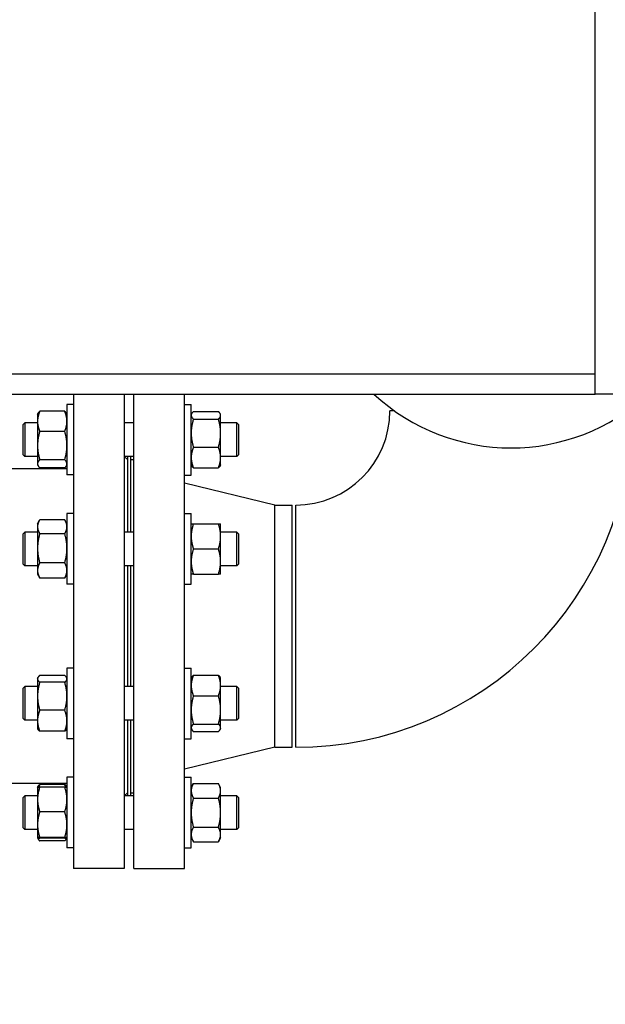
# Model space of a CAD drawing. Header units: inches. Extents: x 24 to 1128, y -69 to 748.
# Tile 288 of 656: x 381 to 392, y 577 to 595. Entities that reach past the tile are written whole.
import ezdxf

# ---------------------------------------------------------------- set-up
doc = ezdxf.new("R2010")
doc.units = ezdxf.units.IN
doc.header["$LTSCALE"] = 32
doc.header["$MEASUREMENT"] = 0
doc.layers.add('Dimension (ANSI)', color=7, linetype='Continuous', lineweight=25)
doc.layers.add('Visible (ANSI)', color=7, linetype='Continuous', lineweight=30)
doc.styles.add('Note Text (ANSI)', font='tahoma.ttf')
doc.dimstyles.new('SB Fraction-16 (ANSI)', dxfattribs={"dimscale": 32, "dimtxt": 0.125, "dimasz": 0.098425, "dimexe": 0.125, "dimexo": 0.0625, "dimgap": 0.031496, "dimtad": 0, "dimtih": 1, "dimtoh": 1, "dimdec": 4, "dimrnd": 1e-08, "dimzin": 0, "dimdsep": 46, "dimlunit": 5, "dimtxsty": 'Note Text (ANSI)', "dimcen": 0.09, "dimdle": 0.393701, "dimclrd": 256, "dimclre": 256, "dimclrt": 256, "dimadec": 0, "dimazin": 3, "dimtfac": 0.96, "dimtofl": 0, "dimtmove": 0, "dimatfit": 3, "dimfxl": 1, "dimfrac": 2, "dimtolj": 1, "dimtzin": 12, "dimlwd": -1, "dimlwe": -1, "dimarcsym": 0})

# ---------------------------------------------------------------- blocks, each defined once
blk = doc.blocks.new('*D18')
at = {"layer": 'Defpoints', "color": 0, "transparency": 16777216}
for p in [(480.281, 692.669), (328.474, 544.669), (480.281, 544.669)]:
    blk.add_point(p, dxfattribs=at)
at = {"layer": 'Dimension (ANSI)', "transparency": 16777216}
for p, q in [((478.281, 692.669), (324.474, 692.669)), ((328.474, 689.519), (328.474, 626.768)), ((328.474, 547.818), (328.474, 620.569)), ((478.281, 544.669), (324.474, 544.669))]:
    blk.add_line(p, q, dxfattribs=at)
for points in [[(327.949, 689.519), (328.999, 689.519), (328.474, 692.669)], [(327.949, 547.818), (328.999, 547.818), (328.474, 544.669)]]:
    blk.add_solid(points, dxfattribs=at)
at = {"layer": 'Dimension (ANSI)', "transparency": 16777216, "insert": (324.372, 625.76), "char_height": 4, "attachment_point": 1, "style": 'Note Text (ANSI)'}
blk.add_mtext('\\A1;148', dxfattribs=at)

msp = doc.modelspace()

# ---------------------------------------------------------------- linework, layer by layer
at = {"layer": 'Visible (ANSI)'}
for p, q in [((391.46813, 588.04353), (391.46813, 605.41853)), ((377.96813, 588.41853), (391.46813, 588.41853)), ((377.96813, 588.04353), (391.46813, 588.04353)), ((381.78063, 588.04353), (381.78063, 579.23103)), ((382.72063, 588.04353), (382.72063, 579.23103)), ((382.90313, 579.23103), (382.90313, 588.04353)), ((383.84313, 579.23103), (383.84313, 588.04353)), ((393.95157, 588.04353), (391.46813, 588.04353)), ((381.65863, 587.85228), (381.65863, 586.53978)), ((381.78063, 587.85228), (381.65863, 587.85228)), ((383.84313, 587.85183), (383.96513, 587.85183)), ((383.96513, 586.53933), (383.96513, 587.85183)), ((381.11163, 587.66478), (381.12327, 587.68494)), ((381.11163, 587.66478), (381.11163, 587.5361)), ((381.61677, 587.72236), (381.1535, 587.72236)), ((381.65863, 587.66478), (381.647, 587.68494)), ((383.96513, 587.66433), (383.97468, 587.68086)), ((384.007, 587.7184), (384.47027, 587.7184)), ((384.007, 587.57831), (384.47027, 587.57831)), ((384.51213, 587.66433), (384.50259, 587.68086)), ((384.51213, 587.64836), (384.51213, 587.66433)), ((384.51213, 587.3169), (384.51213, 587.64836)), ((387.74076, 587.73103), (387.65563, 587.73103)), ((380.84313, 587.47678), (380.87443, 587.50808)), ((380.84313, 586.91438), (380.84313, 587.47678)), ((380.87443, 587.50808), (380.87443, 586.88308)), ((381.11163, 587.50808), (380.87443, 587.50808)), ((381.11163, 587.5361), (381.11163, 587.08668)), ((382.90313, 587.50808), (382.72063, 587.50808)), ((384.81183, 587.50808), (384.51213, 587.50808)), ((384.81183, 586.88308), (384.81183, 587.50808)), ((384.84313, 587.47678), (384.81183, 587.50808)), ((384.84313, 587.47678), (384.84313, 586.91438)), ((381.61677, 587.34984), (381.1535, 587.34984)), ((384.51213, 586.86412), (384.51213, 587.3169)), ((381.11163, 587.08668), (381.11163, 586.74661)), ((384.007, 587.05549), (384.47027, 587.05549)), ((380.84313, 586.91438), (380.87443, 586.88308)), ((381.11163, 586.88308), (380.87443, 586.88308)), ((382.90313, 586.88308), (382.72063, 586.88308)), ((382.78063, 586.82603), (382.72358, 586.88308)), ((382.78063, 586.88308), (382.78063, 585.47859)), ((382.84313, 585.47859), (382.84313, 586.88308)), ((384.81183, 586.88308), (384.51213, 586.88308)), ((384.51213, 586.72683), (384.51213, 586.86412)), ((384.84313, 586.91438), (384.81183, 586.88308)), ((381.11163, 586.74661), (381.11163, 586.72728)), ((381.11163, 586.72728), (381.12327, 586.70712)), ((381.61677, 586.82351), (381.1535, 586.82351)), ((381.61677, 586.6697), (381.1535, 586.6697)), ((381.65863, 586.72728), (381.647, 586.70712)), ((382.84313, 586.82603), (382.90313, 586.82603)), ((383.96513, 586.72683), (383.97468, 586.71029)), ((384.007, 586.67276), (384.47027, 586.67276)), ((384.51213, 586.72683), (384.50259, 586.71029)), ((381.65863, 586.65503), (376.44063, 586.65503)), ((381.78063, 586.53978), (381.65863, 586.53978)), ((383.84313, 586.53933), (383.96513, 586.53933)), ((385.51647, 585.98103), (383.84313, 586.38603)), ((385.51647, 581.48103), (385.51647, 585.98103)), ((385.51647, 585.98103), (385.84313, 585.98103)), ((385.84313, 581.48103), (385.84313, 585.98103)), ((385.90563, 581.48103), (385.90563, 585.98103)), ((381.65863, 585.82271), (381.65863, 584.51021)), ((381.78063, 585.82271), (381.65863, 585.82271)), ((383.84313, 585.82234), (383.96513, 585.82234)), ((383.96513, 584.50984), (383.96513, 585.82234)), ((381.11163, 585.63521), (381.14892, 585.6998)), ((381.11163, 585.63521), (381.11163, 585.57844)), ((381.11163, 585.57844), (381.11163, 585.17881)), ((381.61677, 585.70753), (381.1535, 585.70753)), ((381.65863, 585.63521), (381.62134, 585.6998)), ((384.007, 585.63484), (384.47027, 585.63484)), ((384.51213, 585.40047), (384.51213, 585.63484)), ((380.84313, 585.44729), (380.87443, 585.47859)), ((380.84313, 584.88489), (380.84313, 585.44729)), ((380.87443, 585.47859), (380.87443, 584.85359)), ((381.11163, 585.47859), (380.87443, 585.47859)), ((381.61677, 585.44934), (381.1535, 585.44934)), ((382.90313, 585.47859), (382.72063, 585.47859)), ((384.81183, 585.47859), (384.51213, 585.47859)), ((384.51213, 584.93172), (384.51213, 585.40047)), ((384.81183, 584.85359), (384.81183, 585.47859)), ((384.84313, 585.44729), (384.81183, 585.47859)), ((384.84313, 585.44729), (384.84313, 584.88489)), ((381.11163, 585.17881), (381.11163, 584.76682)), ((384.007, 585.16609), (384.47027, 585.16609)), ((380.84313, 584.88489), (380.87443, 584.85359)), ((381.11163, 584.85359), (380.87443, 584.85359)), ((381.61677, 584.90827), (381.1535, 584.90827)), ((382.90313, 584.85359), (382.72063, 584.85359)), ((382.78063, 584.85359), (382.78063, 582.60847)), ((382.84313, 582.60847), (382.84313, 584.85359)), ((384.51213, 584.69734), (384.51213, 584.93172)), ((384.81183, 584.85359), (384.51213, 584.85359)), ((384.84313, 584.88489), (384.81183, 584.85359)), ((381.11163, 584.76682), (381.11163, 584.69771)), ((381.11163, 584.69771), (381.14892, 584.63312)), ((381.65863, 584.69771), (381.62134, 584.63312)), ((384.007, 584.69734), (384.47027, 584.69734)), ((381.61677, 584.62538), (381.1535, 584.62538)), ((381.78063, 584.51021), (381.65863, 584.51021)), ((383.84313, 584.50984), (383.96513, 584.50984)), ((381.61677, 582.81498), (381.1535, 582.81498)), ((381.65863, 582.95228), (381.65863, 581.63978)), ((381.78063, 582.95228), (381.65863, 582.95228)), ((383.84313, 582.95222), (383.96513, 582.95222)), ((383.96513, 581.63972), (383.96513, 582.95222)), ((384.007, 582.81879), (384.47027, 582.81879)), ((381.11163, 582.76478), (381.11931, 582.77808)), ((381.11163, 582.76478), (381.11163, 582.75185)), ((381.11163, 582.75185), (381.11163, 582.42924)), ((381.61677, 582.68871), (381.1535, 582.68871)), ((381.65863, 582.76478), (381.65095, 582.77808)), ((383.96513, 582.76472), (383.97468, 582.78125)), ((384.51213, 582.76472), (384.50259, 582.78125)), ((384.51213, 582.62742), (384.51213, 582.76472)), ((380.84313, 582.57717), (380.87443, 582.60847)), ((380.84313, 582.01477), (380.84313, 582.57717)), ((380.87443, 582.60847), (380.87443, 581.98347)), ((381.11163, 582.60847), (380.87443, 582.60847)), ((382.90313, 582.60847), (382.72063, 582.60847)), ((384.51213, 582.17465), (384.51213, 582.62742)), ((384.81183, 582.60847), (384.51213, 582.60847)), ((384.81183, 581.98347), (384.81183, 582.60847)), ((384.84313, 582.57717), (384.81183, 582.60847)), ((384.84313, 582.57717), (384.84313, 582.01477)), ((381.11163, 582.42924), (381.11163, 581.97342)), ((384.007, 582.43606), (384.47027, 582.43606)), ((381.61677, 582.16976), (381.1535, 582.16976)), ((384.51213, 581.84319), (384.51213, 582.17465)), ((380.84313, 582.01477), (380.87443, 581.98347)), ((381.11163, 581.98347), (380.87443, 581.98347)), ((381.11163, 581.97342), (381.11163, 581.82728)), ((382.90313, 581.98347), (382.72063, 581.98347)), ((382.78063, 581.98347), (382.78063, 580.57898)), ((382.84313, 580.57898), (382.84313, 581.98347)), ((384.007, 581.91323), (384.47027, 581.91323)), ((384.81183, 581.98347), (384.51213, 581.98347)), ((384.84313, 582.01477), (384.81183, 581.98347)), ((381.11163, 581.82728), (381.11931, 581.81398)), ((381.61677, 581.77708), (381.1535, 581.77708)), ((381.65863, 581.82728), (381.65095, 581.81398)), ((383.96513, 581.82722), (383.97468, 581.81068)), ((384.007, 581.77314), (384.47027, 581.77314)), ((384.51213, 581.82722), (384.50259, 581.81068)), ((384.51213, 581.82722), (384.51213, 581.84319)), ((381.78063, 581.63978), (381.65863, 581.63978)), ((383.84313, 581.63972), (383.96513, 581.63972)), ((385.51647, 581.48103), (383.84313, 581.07603)), ((385.51647, 581.48103), (385.84313, 581.48103)), ((381.65863, 580.80703), (380.03063, 580.80703)), ((381.65863, 580.92246), (381.65863, 579.60996)), ((381.78063, 580.92246), (381.65863, 580.92246)), ((383.84313, 580.92273), (383.96513, 580.92273)), ((383.96513, 579.61023), (383.96513, 580.92273)), ((383.96513, 580.73523), (384.007, 580.80775)), ((384.007, 580.80775), (384.47027, 580.80775)), ((384.51213, 580.73523), (384.47027, 580.80775)), ((381.11163, 580.73496), (381.11173, 580.73512)), ((381.11163, 580.73496), (381.11163, 580.5112)), ((381.11202, 580.73546), (381.12327, 580.75494)), ((381.61677, 580.79236), (381.1535, 580.79236)), ((381.61677, 580.74192), (381.1535, 580.74192)), ((381.65824, 580.73546), (381.647, 580.75494)), ((381.65863, 580.73496), (381.65854, 580.73512)), ((382.78063, 580.63603), (382.72358, 580.57898)), ((382.84313, 580.63603), (382.90313, 580.63603)), ((384.51213, 580.67243), (384.51213, 580.73523)), ((384.51213, 580.26648), (384.51213, 580.67243)), ((380.84313, 580.54768), (380.87443, 580.57898)), ((380.84313, 579.98528), (380.84313, 580.54768)), ((380.87443, 580.57898), (380.87443, 579.95398)), ((381.11163, 580.57898), (380.87443, 580.57898)), ((381.11163, 580.5112), (381.11163, 580.04261)), ((382.90313, 580.57898), (382.72063, 580.57898)), ((384.007, 580.53711), (384.47027, 580.53711)), ((384.81183, 580.57898), (384.51213, 580.57898)), ((384.81183, 579.95398), (384.81183, 580.57898)), ((384.84313, 580.54768), (384.81183, 580.57898)), ((384.84313, 580.54768), (384.84313, 579.98528)), ((381.61677, 580.28047), (381.1535, 580.28047)), ((384.51213, 579.86053), (384.51213, 580.26648)), ((380.84313, 579.98528), (380.87443, 579.95398)), ((381.11163, 579.95398), (380.87443, 579.95398)), ((381.11163, 580.04261), (381.11163, 579.79762)), ((382.90313, 579.95398), (382.72063, 579.95398)), ((384.007, 579.99585), (384.47027, 579.99585)), ((384.81183, 579.95398), (384.51213, 579.95398)), ((384.84313, 579.98528), (384.81183, 579.95398)), ((381.11163, 579.79762), (381.11163, 579.79746)), ((381.11163, 579.79746), (381.11173, 579.79729)), ((381.11163, 579.79746), (381.11163, 579.79728)), ((381.11163, 579.79728), (381.12327, 579.77712)), ((381.61677, 579.80475), (381.1535, 579.80475)), ((381.61677, 579.79049), (381.1535, 579.79049)), ((381.61677, 579.7397), (381.1535, 579.7397)), ((381.65863, 579.79728), (381.647, 579.77712)), ((381.65863, 579.79746), (381.65854, 579.79729)), ((383.96513, 579.79773), (384.007, 579.72522)), ((384.007, 579.72522), (384.47027, 579.72522)), ((384.51213, 579.79773), (384.47027, 579.72522)), ((384.51213, 579.79773), (384.51213, 579.86053)), ((381.78063, 579.60996), (381.65863, 579.60996)), ((383.84313, 579.61023), (383.96513, 579.61023)), ((382.72063, 579.23103), (381.78063, 579.23103)), ((382.90313, 579.23103), (383.84313, 579.23103))]:
    msp.add_line(p, q, dxfattribs=at)
for centre, radius, start, end in [((389.90563, 590.79303), 3.75, 227.155336, 312.844664), ((385.90563, 587.73103), 6.25, 270, 0), ((385.90563, 587.73103), 1.75, 270, 0)]:
    msp.add_arc(centre, radius, start, end, dxfattribs=at)
for points, weights in [([(381.1535, 587.72236), (381.11163, 587.62255), (381.11163, 587.5361)], [1, 1.0379548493, 1]), ([(381.12327, 587.68494), (381.13352, 587.7027), (381.1535, 587.72236)], [1.01889881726, 1.01775604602, 1]), ([(381.65863, 587.5361), (381.65863, 587.62255), (381.61677, 587.72236)], [1, 1.0379548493, 1]), ([(381.61677, 587.72236), (381.63674, 587.7027), (381.647, 587.68494)], [1, 1.01775604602, 1.01889881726]), ([(384.007, 587.7184), (383.96513, 587.68086), (383.96513, 587.64836)], [1, 1.0379548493, 1]), ([(383.96513, 587.64836), (383.96513, 587.61585), (384.007, 587.57831)], [1, 1.0379548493, 1]), ([(384.007, 587.57831), (383.96513, 587.43822), (383.96513, 587.3169)], [1, 1.0379548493, 1]), ([(384.51213, 587.64836), (384.51213, 587.68086), (384.47027, 587.7184)], [1, 1.0379548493, 1]), ([(384.47027, 587.57831), (384.51213, 587.61585), (384.51213, 587.64836)], [1, 1.0379548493, 1]), ([(384.51213, 587.3169), (384.51213, 587.43822), (384.47027, 587.57831)], [1, 1.0379548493, 1]), ([(381.11163, 587.5361), (381.11163, 587.44966), (381.1535, 587.34984)], [1, 1.0379548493, 1]), ([(381.61677, 587.34984), (381.65863, 587.44966), (381.65863, 587.5361)], [1, 1.0379548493, 1]), ([(381.1535, 587.34984), (381.11163, 587.20881), (381.11163, 587.08668)], [1, 1.0379548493, 1]), ([(381.65863, 587.08668), (381.65863, 587.20881), (381.61677, 587.34984)], [1, 1.0379548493, 1]), ([(383.96513, 587.3169), (383.96513, 587.19558), (384.007, 587.05549)], [1, 1.0379548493, 1]), ([(384.47027, 587.05549), (384.51213, 587.19558), (384.51213, 587.3169)], [1, 1.0379548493, 1]), ([(381.11163, 587.08668), (381.11163, 586.96454), (381.1535, 586.82351)], [1, 1.0379548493, 1]), ([(381.61677, 586.82351), (381.65863, 586.96454), (381.65863, 587.08668)], [1, 1.0379548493, 1]), ([(384.007, 587.05549), (383.96513, 586.95294), (383.96513, 586.86412)], [1, 1.0379548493, 1]), ([(384.51213, 586.86412), (384.51213, 586.95294), (384.47027, 587.05549)], [1, 1.0379548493, 1]), ([(383.96513, 586.86412), (383.96513, 586.77531), (384.007, 586.67276)], [1, 1.0379548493, 1]), ([(384.47027, 586.67276), (384.51213, 586.77531), (384.51213, 586.86412)], [1, 1.0379548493, 1]), ([(381.1535, 586.82351), (381.11163, 586.7823), (381.11163, 586.74661)], [1, 1.0379548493, 1]), ([(381.11163, 586.74661), (381.11163, 586.71091), (381.1535, 586.6697)], [1, 1.0379548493, 1]), ([(381.65863, 586.74661), (381.65863, 586.7823), (381.61677, 586.82351)], [1, 1.0379548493, 1]), ([(381.61677, 586.6697), (381.65863, 586.71091), (381.65863, 586.74661)], [1, 1.0379548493, 1]), ([(384.007, 586.67276), (383.98492, 586.69255), (383.97468, 586.71029)], [1, 1.01965956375, 1.01895290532]), ([(384.50259, 586.71029), (384.49234, 586.69255), (384.47027, 586.67276)], [1.01895290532, 1.01965956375, 1]), ([(381.1535, 585.70753), (381.11163, 585.63835), (381.11163, 585.57844)], [1, 1.0379548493, 1]), ([(381.11163, 585.57844), (381.11163, 585.51853), (381.1535, 585.44934)], [1, 1.0379548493, 1]), ([(381.65863, 585.57844), (381.65863, 585.63835), (381.61677, 585.70753)], [1, 1.0379548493, 1]), ([(381.61677, 585.44934), (381.65863, 585.51853), (381.65863, 585.57844)], [1, 1.0379548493, 1]), ([(383.96513, 585.63484), (383.96513, 585.63484), (384.007, 585.63484)], [1, 1.0379548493, 1]), ([(384.007, 585.63484), (383.96513, 585.50924), (383.96513, 585.40047)], [1, 1.0379548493, 1]), ([(384.47027, 585.63484), (384.51213, 585.63484), (384.51213, 585.63484)], [1, 1.0379548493, 1]), ([(384.51213, 585.40047), (384.51213, 585.50924), (384.47027, 585.63484)], [1, 1.0379548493, 1]), ([(381.1535, 585.44934), (381.11163, 585.30436), (381.11163, 585.17881)], [1, 1.0379548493, 1]), ([(381.65863, 585.17881), (381.65863, 585.30436), (381.61677, 585.44934)], [1, 1.0379548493, 1]), ([(383.96513, 585.40047), (383.96513, 585.29169), (384.007, 585.16609)], [1, 1.0379548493, 1]), ([(384.47027, 585.16609), (384.51213, 585.29169), (384.51213, 585.40047)], [1, 1.0379548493, 1]), ([(381.11163, 585.17881), (381.11163, 585.05325), (381.1535, 584.90827)], [1, 1.0379548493, 1]), ([(381.61677, 584.90827), (381.65863, 585.05325), (381.65863, 585.17881)], [1, 1.0379548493, 1]), ([(384.007, 585.16609), (383.96513, 585.04049), (383.96513, 584.93172)], [1, 1.0379548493, 1]), ([(384.51213, 584.93172), (384.51213, 585.04049), (384.47027, 585.16609)], [1, 1.0379548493, 1]), ([(381.1535, 584.90827), (381.11163, 584.83247), (381.11163, 584.76682)], [1, 1.0379548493, 1]), ([(381.65863, 584.76682), (381.65863, 584.83247), (381.61677, 584.90827)], [1, 1.0379548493, 1]), ([(383.96513, 584.93172), (383.96513, 584.82294), (384.007, 584.69734)], [1, 1.0379548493, 1]), ([(384.47027, 584.69734), (384.51213, 584.82294), (384.51213, 584.93172)], [1, 1.0379548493, 1]), ([(381.11163, 584.76682), (381.11163, 584.70118), (381.1535, 584.62538)], [1, 1.0379548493, 1]), ([(381.61677, 584.62538), (381.65863, 584.70118), (381.65863, 584.76682)], [1, 1.0379548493, 1]), ([(384.007, 584.69734), (383.96513, 584.69734), (383.96513, 584.69734)], [1, 1.0379548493, 1]), ([(384.51213, 584.69734), (384.51213, 584.69734), (384.47027, 584.69734)], [1, 1.0379548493, 1]), ([(381.1535, 584.62538), (381.15114, 584.62928), (381.14892, 584.63312)], [1, 1.00206469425, 1.00390475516]), ([(381.62134, 584.63312), (381.61912, 584.62928), (381.61677, 584.62538)], [1.00390475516, 1.00206469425, 1]), ([(381.1535, 582.81498), (381.11163, 582.78115), (381.11163, 582.75185)], [1, 1.0379548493, 1]), ([(381.65863, 582.75185), (381.65863, 582.78115), (381.61677, 582.81498)], [1, 1.0379548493, 1]), ([(384.007, 582.81879), (383.96513, 582.71624), (383.96513, 582.62742)], [1, 1.0379548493, 1]), ([(383.97468, 582.78125), (383.98492, 582.799), (384.007, 582.81879)], [1.01895290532, 1.01965956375, 1]), ([(384.47027, 582.81879), (384.49234, 582.799), (384.50259, 582.78125)], [1, 1.01965956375, 1.01895290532]), ([(384.51213, 582.62742), (384.51213, 582.71624), (384.47027, 582.81879)], [1, 1.0379548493, 1]), ([(381.11163, 582.75185), (381.11163, 582.72255), (381.1535, 582.68871)], [1, 1.0379548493, 1]), ([(381.1535, 582.68871), (381.11163, 582.54966), (381.11163, 582.42924)], [1, 1.0379548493, 1]), ([(381.61677, 582.68871), (381.65863, 582.72255), (381.65863, 582.75185)], [1, 1.0379548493, 1]), ([(381.65863, 582.42924), (381.65863, 582.54966), (381.61677, 582.68871)], [1, 1.0379548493, 1]), ([(383.96513, 582.62742), (383.96513, 582.53861), (384.007, 582.43606)], [1, 1.0379548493, 1]), ([(384.47027, 582.43606), (384.51213, 582.53861), (384.51213, 582.62742)], [1, 1.0379548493, 1]), ([(381.11163, 582.42924), (381.11163, 582.30881), (381.1535, 582.16976)], [1, 1.0379548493, 1]), ([(381.61677, 582.16976), (381.65863, 582.30881), (381.65863, 582.42924)], [1, 1.0379548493, 1]), ([(384.007, 582.43606), (383.96513, 582.29597), (383.96513, 582.17465)], [1, 1.0379548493, 1]), ([(384.51213, 582.17465), (384.51213, 582.29597), (384.47027, 582.43606)], [1, 1.0379548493, 1]), ([(381.1535, 582.16976), (381.11163, 582.06454), (381.11163, 581.97342)], [1, 1.0379548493, 1]), ([(381.65863, 581.97342), (381.65863, 582.06454), (381.61677, 582.16976)], [1, 1.0379548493, 1]), ([(383.96513, 582.17465), (383.96513, 582.05332), (384.007, 581.91323)], [1, 1.0379548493, 1]), ([(384.47027, 581.91323), (384.51213, 582.05332), (384.51213, 582.17465)], [1, 1.0379548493, 1]), ([(381.11163, 581.97342), (381.11163, 581.8823), (381.1535, 581.77708)], [1, 1.0379548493, 1]), ([(381.61677, 581.77708), (381.65863, 581.8823), (381.65863, 581.97342)], [1, 1.0379548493, 1]), ([(384.007, 581.91323), (383.96513, 581.8757), (383.96513, 581.84319)], [1, 1.0379548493, 1]), ([(384.51213, 581.84319), (384.51213, 581.8757), (384.47027, 581.91323)], [1, 1.0379548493, 1]), ([(381.1535, 581.77708), (381.12935, 581.7966), (381.11931, 581.81398)], [1, 1.0215494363, 1.01862883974]), ([(381.65095, 581.81398), (381.64092, 581.7966), (381.61677, 581.77708)], [1.01862883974, 1.0215494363, 1]), ([(383.96513, 581.84319), (383.96513, 581.81068), (384.007, 581.77314)], [1, 1.0379548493, 1]), ([(384.47027, 581.77314), (384.51213, 581.81068), (384.51213, 581.84319)], [1, 1.0379548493, 1]), ([(384.007, 580.80775), (383.96513, 580.73523), (383.96513, 580.67243)], [1, 1.0379548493, 1]), ([(384.51213, 580.67243), (384.51213, 580.73523), (384.47027, 580.80775)], [1, 1.0379548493, 1]), ([(381.1535, 580.74192), (381.11163, 580.61828), (381.11163, 580.5112)], [1, 1.0379548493, 1]), ([(381.11173, 580.73512), (381.11355, 580.73828), (381.1535, 580.74192)], [1.00343145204, 1.03615364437, 1]), ([(381.12327, 580.75494), (381.13352, 580.7727), (381.1535, 580.79236)], [1.01889881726, 1.01775604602, 1]), ([(381.1535, 580.79236), (381.14215, 580.76529), (381.13399, 580.73992)], [1, 1.01001544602, 1.01474518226]), ([(381.63628, 580.73992), (381.62812, 580.76529), (381.61677, 580.79236)], [1.01474518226, 1.01001544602, 1]), ([(381.61677, 580.79236), (381.63674, 580.7727), (381.647, 580.75494)], [1, 1.01775604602, 1.01889881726]), ([(381.61677, 580.74192), (381.65672, 580.73828), (381.65854, 580.73512)], [1, 1.03615364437, 1.00343145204]), ([(381.65863, 580.5112), (381.65863, 580.61828), (381.61677, 580.74192)], [1, 1.0379548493, 1]), ([(383.96513, 580.67243), (383.96513, 580.60963), (384.007, 580.53711)], [1, 1.0379548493, 1]), ([(384.47027, 580.53711), (384.51213, 580.60963), (384.51213, 580.67243)], [1, 1.0379548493, 1]), ([(381.11163, 580.5112), (381.11163, 580.40411), (381.1535, 580.28047)], [1, 1.0379548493, 1]), ([(381.61677, 580.28047), (381.65863, 580.40411), (381.65863, 580.5112)], [1, 1.0379548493, 1]), ([(384.007, 580.53711), (383.96513, 580.39208), (383.96513, 580.26648)], [1, 1.0379548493, 1]), ([(384.51213, 580.26648), (384.51213, 580.39208), (384.47027, 580.53711)], [1, 1.0379548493, 1]), ([(381.1535, 580.28047), (381.11163, 580.153), (381.11163, 580.04261)], [1, 1.0379548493, 1]), ([(381.65863, 580.04261), (381.65863, 580.153), (381.61677, 580.28047)], [1, 1.0379548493, 1]), ([(383.96513, 580.26648), (383.96513, 580.14088), (384.007, 579.99585)], [1, 1.0379548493, 1]), ([(384.47027, 579.99585), (384.51213, 580.14088), (384.51213, 580.26648)], [1, 1.0379548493, 1]), ([(381.11163, 580.04261), (381.11163, 579.93222), (381.1535, 579.80475)], [1, 1.0379548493, 1]), ([(381.61677, 579.80475), (381.65863, 579.93222), (381.65863, 580.04261)], [1, 1.0379548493, 1]), ([(384.007, 579.99585), (383.96513, 579.92333), (383.96513, 579.86053)], [1, 1.0379548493, 1]), ([(384.51213, 579.86053), (384.51213, 579.92333), (384.47027, 579.99585)], [1, 1.0379548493, 1]), ([(381.1535, 579.80475), (381.11163, 579.80093), (381.11163, 579.79762)], [1, 1.0379548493, 1]), ([(381.11163, 579.79762), (381.11163, 579.79431), (381.1535, 579.79049)], [1, 1.0379548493, 1]), ([(381.11495, 579.79568), (381.1232, 579.76953), (381.1535, 579.7397)], [1.01542672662, 1.02718614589, 1]), ([(381.65863, 579.79762), (381.65863, 579.80093), (381.61677, 579.80475)], [1, 1.0379548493, 1]), ([(381.61677, 579.79049), (381.65863, 579.79431), (381.65863, 579.79762)], [1, 1.0379548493, 1]), ([(381.61677, 579.7397), (381.64707, 579.76953), (381.65531, 579.79568)], [1, 1.02718614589, 1.01542672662]), ([(383.96513, 579.86053), (383.96513, 579.79773), (384.007, 579.72522)], [1, 1.0379548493, 1]), ([(384.47027, 579.72522), (384.51213, 579.79773), (384.51213, 579.86053)], [1, 1.0379548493, 1])]:
    msp.add_rational_spline(points, weights, degree=2, dxfattribs=at)

# ---------------------------------------------------------------- dimensions: what is measured, and where the dimension line sits
at = {"layer": 'Dimension (ANSI)'}
dim = msp.add_linear_dim(base=(328.47435, 544.66853), p1=(480.28063, 692.66853), p2=(480.28063, 544.66853), angle=90, dimstyle='SB Fraction-16 (ANSI)', override={"dimgap": 0.031496, "dimdec": 4, "dimtol": 0, "dimlim": 0, "dimtp": 0, "dimtm": 0, "dimtdec": 2, "dimatfit": 1}, dxfattribs=at)
dim.commit()
dim.dimension.update_dxf_attribs({"geometry": '*D18', "text_midpoint": (328.47435, 623.66853), "dimtype": 160})

doc.saveas('drawing.dxf')
